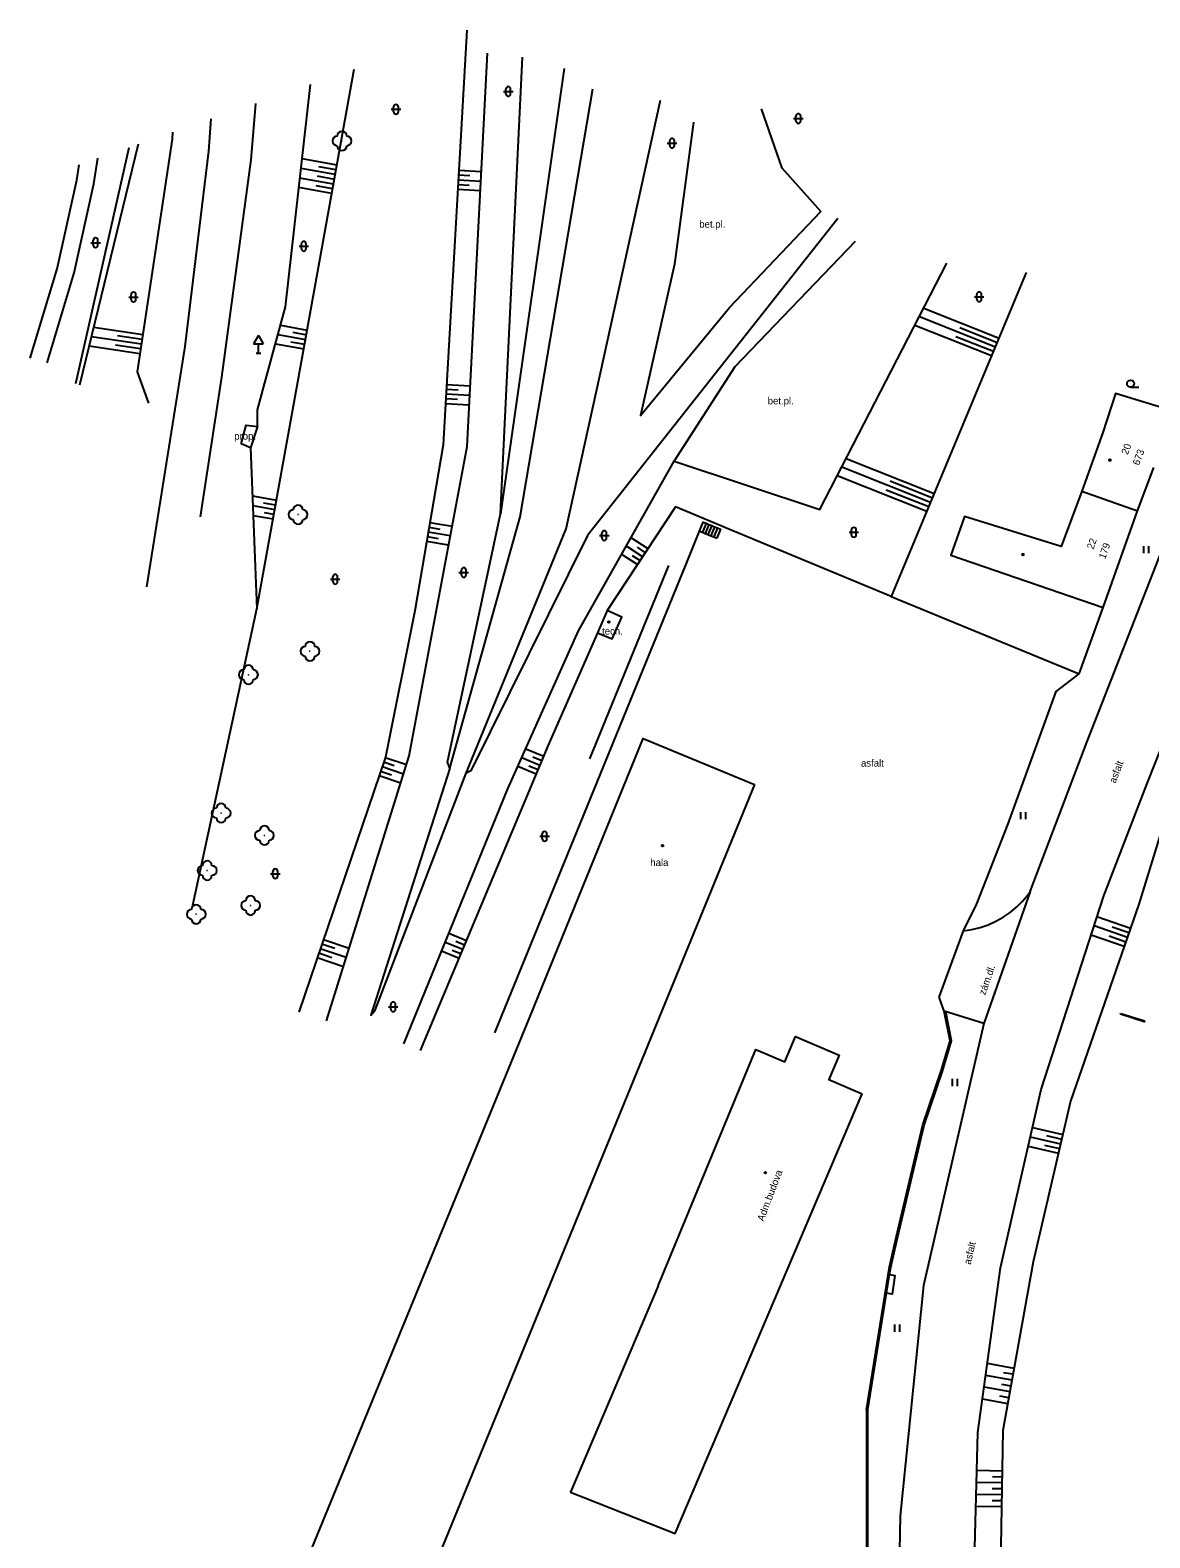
# Model space of a CAD drawing. Extents: x -582162 to -561283, y -1187583 to -1183539.
# Drawn here: x -562853.7 to -562736.5, y -1186336 to -1186178.3 of the extents above; entities that cross this region are included whole.
import ezdxf

# ---------------------------------------------------------------- set-up
doc = ezdxf.new("R2010")
doc.units = 0
for name, color, linetype in [('Vrstva 1', 7, 'Continuous'), ('Vrstva 10', 7, 'Continuous'), ('Vrstva 11', 7, 'Continuous'), ('Vrstva 12', 7, 'Continuous'), ('Vrstva 14', 7, 'Continuous'), ('Vrstva 3', 7, 'Continuous'), ('Vrstva 4', 7, 'Continuous'), ('Vrstva 5', 7, 'Continuous'), ('Vrstva 6', 7, 'Continuous'), ('Vrstva 7', 7, 'Continuous'), ('Vrstva 8', 7, 'Continuous'), ('Vrstva 9', 7, 'Continuous')]:
    doc.layers.add(name, color=color, linetype=linetype)

# ---------------------------------------------------------------- blocks, each defined once
blk = doc.blocks.new('3.130')
at = {"layer": 'Vrstva 1'}
blk.add_circle((0, 0), 0.001, dxfattribs=at)
for centre, start, end in [((-1, 0), 90, 270), ((0, 1), 0, 180), ((1, 0), 270, 90), ((0, -1), 180, 360)]:
    blk.add_arc(centre, 1, start, end, dxfattribs=at)
blk = doc.blocks.new('3.040')
at = {"layer": 'Vrstva 1'}
blk.add_line((0, -0.75), (1.75, -0.75), dxfattribs=at)
blk.add_circle((0, 0), 0.75, dxfattribs=at)
blk = doc.blocks.new('3.060')
at = {"layer": 'Vrstva 1'}
for p, q in [((-0.5, -0.75), (-0.5, 0.75)), ((0.5, -0.75), (0.5, 0.75))]:
    blk.add_line(p, q, dxfattribs=at)
blk = doc.blocks.new('3.160')
at = {"layer": 'Vrstva 1'}
for p, q in [((-1, 0), (1, 0)), ((-0.5, -0.5), (-0.5, 0.5)), ((0.5, -0.5), (0.5, 0.5))]:
    blk.add_line(p, q, dxfattribs=at)
for centre, start, end in [((0, 0.5), 0, 180), ((0, -0.5), 180, 360)]:
    blk.add_arc(centre, 0.5, start, end, dxfattribs=at)
blk = doc.blocks.new('4.020')
at = {"layer": 'Vrstva 1'}
blk.add_circle((0, 0), 0.175, dxfattribs=at)
blk = doc.blocks.new('5.270')
at = {"layer": 'Vrstva 1'}
for p, q in [((0, 3.732), (-1, 2)), ((0, 3.732), (1, 2)), ((-1, 2), (1, 2)), ((-0.5, 0), (0.5, 0)), ((0, 0), (0, 2))]:
    blk.add_line(p, q, dxfattribs=at)

msp = doc.modelspace()

# ---------------------------------------------------------------- linework, layer by layer
at = {"layer": 'Vrstva 10'}
for points in [[(-562749.02, -1186268.41), (-562743.06, -1186252.71), (-562735.27, -1186232.83), (-562727.09, -1186212.29), (-562715.54, -1186183.18)], [(-562784.29, -1186187.89), (-562786.28, -1186202.73), (-562789.84, -1186218.57), (-562780.5, -1186207.28), (-562770.94, -1186197.24), (-562775.01, -1186192.7), (-562777.16, -1186186.48)], [(-562786.31, -1186223.35), (-562779.9, -1186213.44), (-562767.31, -1186200.33)], [(-562786.31, -1186223.35), (-562771.06, -1186228.42), (-562757.75, -1186202.65)], [(-562785.06, -1186234.16), (-562783.65, -1186230.69)], [(-562805.06, -1186283.19), (-562785.06, -1186234.16)], [(-562754.52, -1186325.03), (-562752.15, -1186307.77), (-562747.88, -1186289.12), (-562741.33, -1186268.85), (-562736.84, -1186257.26), (-562731.58, -1186244.02), (-562730.8, -1186242.05)], [(-562756, -1186272.51), (-562755.13, -1186272.38), (-562754.27, -1186272.17), (-562753.43, -1186271.88), (-562752.62, -1186271.52), (-562751.85, -1186271.09), (-562751.12, -1186270.59), (-562750.44, -1186270.02), (-562749.82, -1186269.4), (-562749.25, -1186268.72), (-562749.02, -1186268.41)], [(-562749.02, -1186268.41), (-562753.89, -1186282.22)], [(-562753.89, -1186282.22), (-562758.03, -1186280.93)], [(-562739.54, -1186281.16), (-562737.06, -1186281.95), (-562737.09, -1186282.04), (-562739.57, -1186281.24), (-562739.54, -1186281.16)], [(-562753.89, -1186282.22), (-562760.2, -1186309.62), (-562762.65, -1186333.72)], [(-562763.75, -1186308.48), (-562763.18, -1186308.57), (-562763.48, -1186310.54), (-562764.07, -1186310.45)], [(-562749.51, -1186405.4), (-562749.87, -1186405.22), (-562751.2, -1186404.17), (-562752.47, -1186403.06), (-562753.69, -1186401.89), (-562754.81, -1186376.65), (-562755.23, -1186353.14), (-562754.52, -1186325.03)], [(-562762.65, -1186333.72), (-562762.97, -1186352.03), (-562762.27, -1186376.32), (-562760.88, -1186404.78), (-562760.31, -1186449.71), (-562760.35, -1186451.02), (-562760.49, -1186453.49), (-562760.7, -1186455.96), (-562761, -1186458.42), (-562761.37, -1186460.87), (-562761.82, -1186463.31), (-562762.35, -1186465.73), (-562762.96, -1186468.14), (-562763.65, -1186470.52), (-562768.52, -1186486.48), (-562774.96, -1186502.19), (-562784.26, -1186522.79)]]:
    msp.add_lwpolyline(points, dxfattribs=at)
at = {"layer": 'Vrstva 12'}
for points in [[(-562808.01, -1186178.26), (-562810.48, -1186221.64), (-562813.45, -1186239.04), (-562816.53, -1186254.33), (-562825.6, -1186281.01)], [(-562822.69, -1186281.92), (-562814.04, -1186254.21), (-562807.99, -1186221.84), (-562805.85, -1186180.65)], [(-562827.01, -1186207.2), (-562824.37, -1186183.93)], [(-562838.82, -1186188.95), (-562838.87, -1186189.68), (-562842.52, -1186214.01), (-562841.35, -1186217.31)], [(-562842.41, -1186190.19), (-562848.55, -1186215.41)], [(-562821.78, -1186193.38), (-562825.37, -1186192.73)], [(-562821.6, -1186192.4), (-562825.25, -1186191.74)], [(-562821.69, -1186192.89), (-562823.5, -1186192.56)], [(-562806.5, -1186193.08), (-562808.85, -1186192.94)], [(-562821.96, -1186194.37), (-562825.48, -1186193.73)], [(-562822.04, -1186194.86), (-562823.79, -1186194.54)], [(-562821.87, -1186193.87), (-562823.65, -1186193.55)], [(-562807.75, -1186194.51), (-562808.93, -1186194.44)], [(-562806.55, -1186194.08), (-562808.9, -1186193.94)], [(-562807.7, -1186193.51), (-562808.88, -1186193.44)], [(-562822.13, -1186195.35), (-562825.59, -1186194.73)], [(-562806.6, -1186195.07), (-562808.96, -1186194.94)], [(-562829.93, -1186219.73), (-562829.91, -1186218), (-562827.01, -1186207.2)], [(-562760.63, -1186208.23), (-562752.67, -1186211.4)], [(-562760.17, -1186207.34), (-562752.29, -1186210.48)], [(-562847.31, -1186210.31), (-562842.08, -1186211.09)], [(-562847.07, -1186209.33), (-562841.93, -1186210.11)], [(-562844.6, -1186210.21), (-562842.01, -1186210.6)], [(-562827.79, -1186210.11), (-562824.9, -1186210.64)], [(-562827.53, -1186209.14), (-562824.72, -1186209.65)], [(-562826.23, -1186209.88), (-562824.81, -1186210.14)], [(-562761.09, -1186209.12), (-562753.06, -1186212.32)], [(-562756.8, -1186210.3), (-562752.86, -1186211.86)], [(-562756.38, -1186209.38), (-562752.48, -1186210.94)], [(-562847.55, -1186211.29), (-562842.23, -1186212.08)], [(-562844.79, -1186211.19), (-562842.16, -1186211.59)], [(-562828.05, -1186211.08), (-562825.07, -1186211.62)], [(-562826.45, -1186210.86), (-562824.98, -1186211.13)], [(-562807.71, -1186216.49), (-562810.18, -1186216.35)], [(-562808.92, -1186215.93), (-562810.15, -1186215.86)], [(-562807.66, -1186215.5), (-562810.12, -1186215.36)], [(-562807.76, -1186217.49), (-562810.24, -1186217.35)], [(-562808.97, -1186216.92), (-562810.21, -1186216.85)], [(-562830.65, -1186221.97), (-562829.99, -1186238.8)], [(-562814.61, -1186284.34), (-562803.76, -1186257.74), (-562796.31, -1186241.12), (-562786.31, -1186223.35)], [(-562768.76, -1186223.96), (-562759.46, -1186227.66)], [(-562768.3, -1186223.07), (-562759.08, -1186226.74)], [(-562769.22, -1186224.85), (-562759.85, -1186228.59)], [(-562763.7, -1186225.43), (-562759.27, -1186227.2)], [(-562830.45, -1186226.99), (-562827.94, -1186227.45)], [(-562829.28, -1186227.71), (-562828.03, -1186227.94)], [(-562764.12, -1186226.35), (-562759.65, -1186228.12)], [(-562830.41, -1186228.01), (-562828.11, -1186228.43)], [(-562830.37, -1186229.04), (-562828.29, -1186229.41)], [(-562829.24, -1186228.73), (-562828.2, -1186228.92)], [(-562809.74, -1186231.19), (-562812.04, -1186230.79)], [(-562810.8, -1186230.5), (-562811.96, -1186230.3)], [(-562809.55, -1186230.2), (-562811.87, -1186229.81)], [(-562809.92, -1186232.17), (-562812.21, -1186231.78)], [(-562810.98, -1186231.48), (-562812.13, -1186231.29)], [(-562791.31, -1186232.23), (-562789.59, -1186233.36)], [(-562790.82, -1186231.36), (-562789.05, -1186232.52)], [(-562790.19, -1186232.37), (-562789.32, -1186232.94)], [(-562791.8, -1186233.1), (-562790.14, -1186234.19)], [(-562790.71, -1186233.22), (-562789.87, -1186233.77)], [(-562731.58, -1186244.02), (-562731.08, -1186251.63), (-562734.03, -1186257.94), (-562737.65, -1186269.73), (-562744.8, -1186290.34), (-562748.71, -1186307.16), (-562751.9, -1186324.82)], [(-562814.34, -1186255.16), (-562816.56, -1186254.41)], [(-562802.25, -1186254.37), (-562800.35, -1186255.17)], [(-562801.84, -1186253.46), (-562799.96, -1186254.24)], [(-562801.1, -1186254.31), (-562800.16, -1186254.7)], [(-562815.91, -1186256.21), (-562817.04, -1186255.83)], [(-562814.64, -1186256.12), (-562816.88, -1186255.36)], [(-562815.6, -1186255.26), (-562816.72, -1186254.88)], [(-562802.66, -1186255.28), (-562800.74, -1186256.09)], [(-562801.5, -1186255.23), (-562800.54, -1186255.63)], [(-562814.93, -1186257.07), (-562817.2, -1186256.3)], [(-562742.03, -1186271.01), (-562738.52, -1186272.23)], [(-562820.33, -1186274.36), (-562823.03, -1186273.44)], [(-562809.89, -1186272.77), (-562808.05, -1186273.52)], [(-562742.64, -1186272.92), (-562739.17, -1186274.12)], [(-562742.34, -1186271.97), (-562738.85, -1186273.18)], [(-562740.75, -1186273.05), (-562739.01, -1186273.65)], [(-562740.43, -1186272.1), (-562738.68, -1186272.7)], [(-562822.14, -1186275.33), (-562823.51, -1186274.86)], [(-562820.63, -1186275.32), (-562823.35, -1186274.39)], [(-562821.83, -1186274.38), (-562823.19, -1186273.92)], [(-562810.65, -1186274.62), (-562808.82, -1186275.36)], [(-562810.27, -1186273.7), (-562808.43, -1186274.44)], [(-562809.54, -1186274.53), (-562808.63, -1186274.9)], [(-562809.16, -1186273.61), (-562808.24, -1186273.98)], [(-562820.93, -1186276.27), (-562823.67, -1186275.34)], [(-562748.79, -1186293.1), (-562745.61, -1186293.84)], [(-562747.31, -1186293.95), (-562745.73, -1186294.32)], [(-562749.24, -1186295.05), (-562746.07, -1186295.78)], [(-562749.01, -1186294.07), (-562745.84, -1186294.81)], [(-562747.54, -1186294.93), (-562745.95, -1186295.3)], [(-562753.69, -1186319.01), (-562750.94, -1186319.51)], [(-562753.52, -1186317.77), (-562750.72, -1186318.28)], [(-562751.81, -1186318.72), (-562750.83, -1186318.89)], [(-562753.86, -1186320.25), (-562751.16, -1186320.74)], [(-562752.03, -1186319.95), (-562751.05, -1186320.12)], [(-562754.03, -1186321.49), (-562751.39, -1186321.97)], [(-562752.25, -1186321.18), (-562751.27, -1186321.35)], [(-562754.65, -1186330.22), (-562752, -1186330.26)], [(-562754.62, -1186328.97), (-562751.97, -1186329.01)], [(-562752.98, -1186329.62), (-562751.98, -1186329.64)], [(-562754.68, -1186331.47), (-562752.02, -1186331.51)], [(-562753, -1186330.87), (-562752.01, -1186330.89)], [(-562754.72, -1186332.72), (-562752.04, -1186332.76)], [(-562753.02, -1186332.12), (-562752.03, -1186332.14)]]:
    msp.add_lwpolyline(points, dxfattribs=at)
at = {"layer": 'Vrstva 4'}
for points in [[(-562737.79, -1186228.57), (-562736.09, -1186224.01)], [(-562741.38, -1186238.69), (-562737.79, -1186228.57)], [(-562794.34, -1186241.34), (-562792.79, -1186241.97), (-562791.77, -1186239.68), (-562793.3, -1186239), (-562794.34, -1186241.34)], [(-562801.41, -1186281.54), (-562789.54, -1186252.37), (-562777.9, -1186257.19)], [(-562787.98, -1186309.68), (-562777.76, -1186284.93), (-562774.7, -1186286.22), (-562773.59, -1186283.58), (-562769.02, -1186285.51), (-562770.11, -1186288.09), (-562766.6, -1186289.57)]]:
    msp.add_lwpolyline(points, dxfattribs=at)
at = {"layer": 'Vrstva 5'}
for points in [[(-562733.91, -1186218.17), (-562740.08, -1186216.29), (-562741.41, -1186220.38), (-562743.6, -1186226.52), (-562737.79, -1186228.57)], [(-562743.6, -1186226.52), (-562745.77, -1186232.3), (-562755.91, -1186229.16), (-562757.35, -1186233.19), (-562741.38, -1186238.69)], [(-562777.9, -1186257.19), (-562819.25, -1186358.14), (-562830.86, -1186353.29), (-562801.41, -1186281.54)], [(-562787.98, -1186309.68), (-562797.16, -1186331.25), (-562786.19, -1186335.57), (-562766.6, -1186289.57)]]:
    msp.add_lwpolyline(points, dxfattribs=at)
at = {"layer": 'Vrstva 9'}
for points in [[(-562804.5, -1186228.86), (-562802.17, -1186181.1)], [(-562823.04, -1186200.38), (-562819.79, -1186182.34)], [(-562797.82, -1186182.27), (-562804.5, -1186228.86)], [(-562809.8, -1186255.49), (-562802.42, -1186229.19), (-562794.8, -1186184.4)], [(-562830.12, -1186185.93), (-562830.62, -1186191.84), (-562833.71, -1186214.58), (-562835.92, -1186229.18)], [(-562808.07, -1186256.01), (-562797.61, -1186230.45), (-562787.72, -1186185.59)], [(-562841.51, -1186236.52), (-562837.51, -1186211.36), (-562835.03, -1186190.92), (-562834.78, -1186187.54)], [(-562848.96, -1186215.24), (-562843.37, -1186190.53)], [(-562853.73, -1186212.6), (-562850.91, -1186203.24), (-562848.83, -1186193.95), (-562848.61, -1186192.34)], [(-562851.96, -1186213.07), (-562849.11, -1186203.64), (-562847.06, -1186194.34), (-562846.65, -1186191.66)], [(-562769.16, -1186197.96), (-562795.38, -1186231.14), (-562807.59, -1186255.78), (-562808.07, -1186256.01)], [(-562829.99, -1186238.8), (-562823.04, -1186200.38)], [(-562749.43, -1186203.63), (-562763.57, -1186237.51)], [(-562831.63, -1186221.56), (-562831.11, -1186219.6), (-562829.93, -1186219.73), (-562830.65, -1186221.97), (-562831.63, -1186221.56)], [(-562809.8, -1186255.49), (-562810.04, -1186254.88), (-562804.5, -1186228.86)], [(-562763.57, -1186237.51), (-562780.59, -1186230.48), (-562786.17, -1186228.14), (-562793.3, -1186239)], [(-562783.65, -1186230.69), (-562783.26, -1186229.74), (-562782.96, -1186229.86)], [(-562783.65, -1186230.69), (-562783.35, -1186230.81)], [(-562782.96, -1186229.86), (-562783.35, -1186230.81)], [(-562783.35, -1186230.81), (-562783.05, -1186230.93)], [(-562782.67, -1186229.98), (-562783.05, -1186230.93)], [(-562782.96, -1186229.86), (-562782.67, -1186229.98)], [(-562782.37, -1186230.1), (-562782.76, -1186231.05)], [(-562782.67, -1186229.98), (-562782.37, -1186230.1)], [(-562782.07, -1186230.22), (-562782.46, -1186231.17)], [(-562782.37, -1186230.1), (-562782.07, -1186230.22)], [(-562781.78, -1186230.34), (-562782.16, -1186231.29)], [(-562782.07, -1186230.22), (-562781.78, -1186230.34)], [(-562781.78, -1186230.34), (-562781.44, -1186230.48), (-562781.82, -1186231.43)], [(-562783.05, -1186230.93), (-562782.76, -1186231.05)], [(-562782.76, -1186231.05), (-562782.46, -1186231.17)], [(-562782.46, -1186231.17), (-562782.16, -1186231.29)], [(-562782.16, -1186231.29), (-562781.82, -1186231.43)], [(-562786.91, -1186234.27), (-562795.15, -1186254.51)], [(-562763.57, -1186237.51), (-562743.89, -1186245.61)], [(-562743.89, -1186245.61), (-562741.38, -1186238.69)], [(-562836.71, -1186269.84), (-562829.99, -1186238.8)], [(-562794.34, -1186241.34), (-562799.48, -1186253.09)], [(-562756, -1186272.51), (-562754.61, -1186269.68), (-562751.32, -1186261.32), (-562746.32, -1186247.46), (-562743.89, -1186245.61)], [(-562799.48, -1186253.09), (-562812.88, -1186285.04)], [(-562809.8, -1186255.49), (-562818.06, -1186281.34), (-562817.59, -1186280.8), (-562808.07, -1186256.01)], [(-562758.57, -1186279.46), (-562756, -1186272.51)], [(-562766.17, -1186322.63), (-562763.77, -1186307.67), (-562763.07, -1186304.61), (-562760.27, -1186292.81), (-562758.34, -1186287.16), (-562757.42, -1186284.01), (-562758.03, -1186280.93), (-562758.57, -1186279.46)], [(-562763.75, -1186308.48), (-562763.62, -1186307.7), (-562762.92, -1186304.64), (-562760.12, -1186292.85), (-562758.2, -1186287.21), (-562757.27, -1186284.02), (-562757.86, -1186280.98)], [(-562764.07, -1186310.45), (-562763.75, -1186308.48)], [(-562765.76, -1186341.69), (-562766.02, -1186337.68), (-562766.02, -1186322.65), (-562764.07, -1186310.45)], [(-562766.17, -1186322.63), (-562766.17, -1186337.68), (-562765.91, -1186341.68)], [(-562751.9, -1186324.82), (-562752.35, -1186351.03), (-562752.38, -1186376.85), (-562751.67, -1186401.75)]]:
    msp.add_lwpolyline(points, dxfattribs=at)

# ---------------------------------------------------------------- block references
at = {"layer": 'Vrstva 11', "xscale": 0.5, "yscale": 0.5}
for p in [(-562821.08, -1186189.85), (-562825.68, -1186228.96), (-562824.43, -1186243.26), (-562830.87, -1186245.71), (-562833.73, -1186260.19), (-562829.2, -1186262.53), (-562835.19, -1186266.2), (-562836.34, -1186270.78), (-562830.65, -1186269.86)]:
    msp.add_blockref('3.130', p, dxfattribs=at)
at = {"layer": 'Vrstva 3', "xscale": 0.5, "yscale": 0.5}
for name, p in [('3.160', (-562803.67, -1186184.67)), ('3.160', (-562815.43, -1186186.54)), ('3.160', (-562773.3, -1186187.51)), ('3.160', (-562786.52, -1186190.08)), ('3.160', (-562846.88, -1186200.5)), ('3.160', (-562825.08, -1186200.87)), ('3.160', (-562842.91, -1186206.19)), ('3.160', (-562754.37, -1186206.17)), ('3.040', (-562738.51, -1186215.25)), ('3.160', (-562793.62, -1186231.15)), ('3.160', (-562767.49, -1186230.81)), ('3.060', (-562736.86, -1186232.63)), ('3.160', (-562821.79, -1186235.72)), ('3.160', (-562808.33, -1186235.01)), ('3.060', (-562749.74, -1186260.46)), ('3.160', (-562799.87, -1186262.62)), ('3.160', (-562828.06, -1186266.54)), ('3.160', (-562815.72, -1186280.47)), ('3.060', (-562756.9, -1186288.39)), ('3.060', (-562762.93, -1186314.09))]:
    msp.add_blockref(name, p, dxfattribs=at)
at = {"layer": 'Vrstva 8'}
for p, xscale, yscale, rotation in [((-562740.68, -1186223.25), 0.49999999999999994, 0.5000000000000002, -109.63006205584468), ((-562749.78, -1186233.14), 0.49999999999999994, 0.5000000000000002, -109.63006205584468), ((-562793.15, -1186240.2), 0.5, 0.5, -17.099904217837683)]:
    msp.add_blockref('4.020', p, dxfattribs=dict(at, xscale=xscale, yscale=yscale, rotation=rotation))
at = {"layer": 'Vrstva 8', "xscale": 0.5, "yscale": 0.5}
for p in [(-562787.52, -1186263.6), (-562776.75, -1186297.82)]:
    msp.add_blockref('4.020', p, dxfattribs=at)
at = {"layer": 'Vrstva 9', "xscale": 0.5, "yscale": 0.5}
msp.add_blockref('5.270', (-562829.83, -1186212.07), dxfattribs=at)

# ---------------------------------------------------------------- texts
at = {"layer": 'Vrstva 14'}
for s, p in [('bet.pl.', (-562783.67, -1186198.93)), ('bet.pl.', (-562776.51, -1186217.42)), ('prop.', (-562832.36, -1186221.11)), ('tech.', (-562793.85, -1186241.52)), ('asfalt', (-562766.74, -1186255.33)), ('hala', (-562788.8, -1186265.73))]:
    msp.add_text(s, height=0.75, dxfattribs=at).set_placement(p)
for s, rotation, p in [('asfalt', 69.212, (-562740.09, -1186257.14)), ('zám.dl.', 70.575, (-562753.74, -1186279.3)), ('Adm.budova', 69.216, (-562776.94, -1186302.97)), ('asfalt', 77.031, (-562755.26, -1186307.49))]:
    msp.add_text(s, height=0.75, rotation=rotation, dxfattribs=at).set_placement(p)
at = {"layer": 'Vrstva 6'}
for s, rotation, p in [('673', 69.553, (-562737.63, -1186223.86)), ('179', 70.485, (-562741.18, -1186233.66))]:
    msp.add_text(s, height=0.75, rotation=rotation, dxfattribs=at).set_placement(p)
at = {"layer": 'Vrstva 7'}
for s, rotation, p in [('20', 69.553, (-562738.81, -1186222.74)), ('22', 70.485, (-562742.41, -1186232.65))]:
    msp.add_text(s, height=0.75, rotation=rotation, dxfattribs=at).set_placement(p)

doc.saveas('drawing.dxf')
